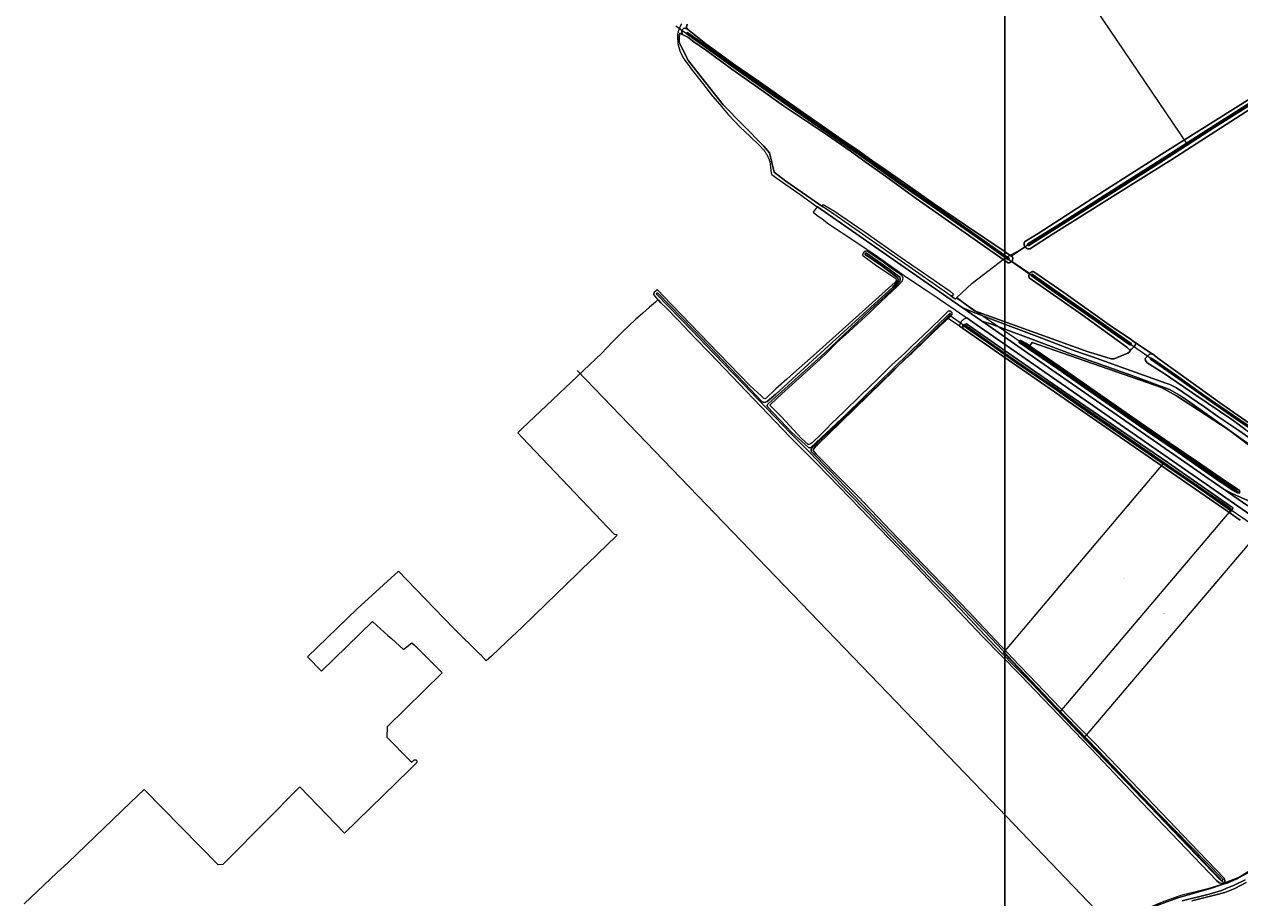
# Model space of a CAD drawing. Header units: metres. Extents: x 250001 to 257773, y 598992 to 609118.
# Tile 382 of 656: x 250685 to 251454, y 605155 to 605708. Entities that reach past the tile are written whole.
import ezdxf
from ezdxf.enums import TextEntityAlignment as Align
from ezdxf.lldxf.tags import DXFTag

# ---------------------------------------------------------------- set-up
doc = ezdxf.new("R2010")
doc.units = ezdxf.units.M
for name, color, linetype, lineweight in [('B-WE-GR-BOUWLAND-GV', 252, 'Continuous', 13), ('B-WE-GR-GRAS-GV', 252, 'Continuous', 13), ('B-WE-GR-GROENVOORZIENING-GV', 252, 'Continuous', 18), ('B-WE-KG-GRENS_PERCEEL-G', 150, 'KG-PERCEEL', 18), ('B-WE-KG-GRENS_PERCEEL-S', 150, 'Continuous', 25), ('B-WE-OG-WATER-GV', 252, 'Continuous', 18), ('B-WE-OG-WATER_SLOOT-GV', 252, 'Continuous', 18), ('B-WE-VH-VERHARDING_GESLOTEN-GV', 252, 'Continuous', 18), ('B-WE-VH-VERHARDING_OPEN-GV', 252, 'Continuous', 18), ('N-WE-OG-GBKN-G', 7, 'Continuous', 25), ('X-XX-AL-REFERENTIE-G', 7, 'Continuous', 18)]:
    doc.layers.add(name, color=color, linetype=linetype, lineweight=lineweight)
doc.styles.add('NLCS-ISO', font='NLCS-ISO.ttf')
doc.styles.get("Standard").update_dxf_attribs({"font": 'NLCS-ISO.ttf'})
tags = doc.linetypes.add('KG-PERCEEL', pattern='A,5.5,-2,["P",Standard,S=1.8,R=0,X=-0.5,Y=-0.9],-2,5.5,-2,[5,NLCS.SHX,S=0.75,R=0,X=0,Y=0],-2', length=19).pattern_tags.tags
tags[6] = DXFTag(74, 10)

# ---------------------------------------------------------------- blocks, each defined once
blk = doc.blocks.new('SKG-PERCEELNUMMER-SO')
at = {"style": 'NLCS-ISO', "oblique": 10, "flags": 1}
blk.add_attdef('GEMEENTECODE', text='', height=1.8, dxfattribs=at).set_placement((0, 2.6), align=Align.MIDDLE_CENTER)
at = {"style": 'NLCS-ISO', "oblique": 10}
blk.add_attdef('SECTIE', text='', height=1.8, dxfattribs=at).set_placement((-0.5, 0), align=Align.MIDDLE_RIGHT)
blk.add_attdef('PERCEELNUMMER', text='', height=1.8, dxfattribs=at).set_placement((0.5, 0), align=Align.MIDDLE_LEFT)
blk = doc.blocks.new('BS2021-132-Xref-KAD-20210617')
at = {"layer": 'B-WE-KG-GRENS_PERCEEL-G', "flags": 128}
for points in [[(251420.694, 605632.403), (251283.461, 605835.302)], [(251420.694, 605632.403), (251599.556, 605745.944), (251613.048, 605754.464)], [(251097.139, 605707.128), (251105.34, 605701.114), (251306.085, 605560.414)], [(251306.085, 605560.414), (251313.632, 605564.44), (251420.694, 605632.403)], [(251274.911, 605535.055), (251284.657, 605544.212), (251305.432, 605560.066), (251306.085, 605560.414)], [(251306.085, 605560.414), (251486.415, 605435.286)], [(251274.911, 605535.055), (251308.44, 605512), (251393.08, 605453.53), (251454.095, 605411.311)], [(251405.789, 605430.225), (251375.27, 605451.3), (251269.461, 605524.459)], [(251034.782, 605489.039), (251296.837, 605216.985), (251372.434, 605137.9)], [(251304.573, 605310.439), (251405.789, 605430.225)], [(251448.705, 605400.591), (251405.789, 605430.225)], [(251340.337, 605273.048), (251448.705, 605400.591)], [(251467.158, 605387.8), (251455.99, 605395.56), (251448.705, 605400.591)], [(251355.864, 605256.813), (251467.158, 605387.8)], [(251304.573, 605310.439), (251305.163, 605309.827), (251340.337, 605273.048)], [(251572.624, 605300.516), (251562.58, 605291.504), (251541.87, 605274.902), (251536.12, 605269.819), (251512.772, 605243.577), (251479.374, 605202.702), (251475.708, 605196.543), (251473.026, 605191.211), (251470.488, 605183.467), (251468.55, 605179.484), (251466.626, 605176.989), (251463.352, 605173.788), (251460.436, 605171.622), (251454.59, 605168.626), (251446.623, 605165.644), (251444.103, 605164.546)], [(251340.337, 605273.048), (251355.864, 605256.813)], [(251355.864, 605256.813), (251356.784, 605255.851), (251444.103, 605164.546)], [(251444.103, 605164.546), (251441.365, 605163.352), (251433.822, 605161.049), (251416.661, 605156.809), (251405.948, 605153.036), (251394.473, 605148.181), (251378.029, 605140.582), (251372.434, 605137.9)]]:
    blk.add_lwpolyline(points, dxfattribs=at)
at = {"layer": 'N-WE-OG-GBKN-G'}
blk.add_lwpolyline([(251305.421, 608118.318), (256711.718, 608118.318), (256711.718, 599991.994), (251305.421, 599991.994)], close=True, dxfattribs=at)
at = {"layer": 'B-WE-KG-GRENS_PERCEEL-S', "xscale": 0.2, "yscale": 0.2, "zscale": 0.2}
for p, values in [((251315.065, 605500.155), {'PERCEELNUMMER': '72', 'SECTIE': 'M'}), ((251386.521, 605484.429), {'PERCEELNUMMER': '64', 'SECTIE': 'M'}), ((251380.441, 605357.572), {'PERCEELNUMMER': '646', 'SECTIE': 'L'}), ((251405.882, 605335.19), {'PERCEELNUMMER': '645', 'SECTIE': 'L'})]:
    blk.add_blockref('SKG-PERCEELNUMMER-SO', p, dxfattribs=at).add_auto_attribs(values)
blk = doc.blocks.new('BS2021-132-Xref-BGT-GRIJS-20210617-aangepast')
at = {"layer": 'B-WE-GR-BOUWLAND-GV', "flags": 128}
for points in [[(251463.9, 605656.43), (251411.02, 605622.54), (251389.77, 605609.15), (251336.02, 605575.37), (251321.7, 605566.079), (251321.548, 605566.032), (251321.395, 605565.993), (251321.239, 605565.962), (251321.082, 605565.939), (251320.924, 605565.924), (251320.766, 605565.916), (251320.607, 605565.917), (251320.449, 605565.926), (251320.291, 605565.942), (251320.135, 605565.967), (251319.979, 605565.999), (251319.826, 605566.039), (251319.675, 605566.087), (251319.526, 605566.143), (251319.381, 605566.205), (251319.238, 605566.276), (251319.1, 605566.353), (251318.965, 605566.437), (251318.835, 605566.528), (251318.71, 605566.625), (251318.59, 605566.728), (251318.475, 605566.838), (251318.366, 605566.953), (251318.262, 605567.073), (251318.215, 605567.134), (251309.459, 605561.399), (251310.163, 605560.909), (251310.221, 605560.775), (251310.271, 605560.638), (251310.314, 605560.498), (251310.349, 605560.356), (251310.377, 605560.213), (251310.396, 605560.068), (251310.407, 605559.922), (251310.411, 605559.776), (251310.407, 605559.63), (251310.394, 605559.484), (251310.374, 605559.34), (251310.345, 605559.196), (251310.309, 605559.055), (251310.265, 605558.916), (251310.214, 605558.779), (251310.155, 605558.645), (251310.089, 605558.515), (251310.016, 605558.388), (251309.936, 605558.266), (251309.85, 605558.148), (251309.757, 605558.035), (251309.729, 605558.005), (251321.108, 605550.338), (251321.197, 605550.459), (251321.294, 605550.576), (251321.397, 605550.687), (251321.505, 605550.793), (251321.619, 605550.893), (251321.738, 605550.987), (251321.862, 605551.074), (251321.99, 605551.155), (251322.122, 605551.229), (251322.258, 605551.295), (251322.397, 605551.355), (251322.54, 605551.407), (251322.685, 605551.452), (251322.832, 605551.488), (251322.98, 605551.517), (251323.13, 605551.538), (251323.281, 605551.552), (251323.433, 605551.557), (251323.584, 605551.554), (251323.717, 605551.461), (251342.67, 605538.25), (251371.37, 605517.94), (251385.52, 605508.37), (251386.915, 605507.345), (251397.902, 605500), (251398.817, 605499.483), (251402.113, 605496.708), (251424.55, 605480.727), (251441.219, 605468.715), (251447.49, 605464.376), (251475.23, 605445.094)], [(251395.172, 605148.086), (251414.87, 605155.446), (251435.434, 605161.29), (251442.192, 605163.493), (251444.213, 605164.145), (251443.983, 605164.65), (251442.835, 605164.379), (251441.047, 605164.905), (251439.4, 605166.32), (251415.52, 605191.23), (251392.02, 605215.6), (251364.32, 605245.17), (251339.67, 605271), (251315.12, 605296.49), (251291.47, 605320.52), (251249.75, 605364.54), (251232.23, 605382.64), (251214.04, 605401.56), (251207.006, 605408.568), (251186.715, 605429.744), (251169.624, 605446.694), (251118.712, 605500), (251109.45, 605509.45), (251098.62, 605520.85), (251091.03, 605528.52), (251087.8, 605531.85), (251086.38, 605533.2), (251085.906, 605533.667), (251084.333, 605532.308), (251080.506, 605529.002), (251076.277, 605525.349), (251071.71, 605521.22), (251063.677, 605513.672), (251056.727, 605506.61), (251050.343, 605500), (251000, 605452.291), (250997.245, 605449.583), (251000, 605446.505), (251058.402, 605385.224), (251058.693, 605385.389), (251059.506, 605385.287), (251059.816, 605384.91), (251059.749, 605384.314), (251041.517, 605366.956), (251038.644, 605364.134), (251034.486, 605360.11), (251015.128, 605341.334), (251000, 605326.657), (250990.308, 605317.539), (250980.668, 605308.347), (250977.255, 605305.374), (250974.06, 605308.872), (250973.341, 605309.328), (250956.509, 605326.024), (250938.535, 605344.513), (250921.688, 605362.052), (250895.514, 605338.101), (250864.069, 605307.763), (250873.054, 605298.777), (250905.258, 605330.228), (250908.075, 605327.686), (250915.043, 605321.398), (250917.223, 605319.431), (250924.86, 605312.539), (250925.089, 605312.719), (250930.204, 605316.746), (250931.825, 605315.145), (250939.444, 605307.621), (250940.269, 605306.805), (250949.466, 605297.722), (250914.472, 605263.514), (250914.426, 605256.931), (250928.985, 605242.235), (250930.105, 605241.104), (250930.527, 605241.526), (250931.689, 605242.668), (250932.66, 605242.727), (250933.104, 605242.346), (250933.273, 605241.351), (250933.083, 605240.761), (250928.407, 605236.197), (250887.556, 605196.327), (250859.271, 605225.582), (250814.174, 605179.995), (250810.587, 605176.369), (250807.729, 605176.167), (250760.717, 605223.807), (250752.18, 605215.599), (250712.745, 605177.683), (250705.569, 605171.239), (250684.96, 605151.515)], [(251454.338, 605394.332), (251446.58, 605399.692), (251301.385, 605500), (251278.692, 605515.677), (251276.705, 605517.05), (251269.576, 605521.975), (251267.721, 605520.168), (251256.267, 605509.464), (251255.36, 605508.56), (251246.58, 605500), (251245.58, 605499.03), (251237.51, 605491.43), (251234.39, 605488.07), (251228.26, 605482.14), (251227.855, 605481.838), (251201.56, 605456.29), (251186.77, 605441.94), (251185.65, 605440.93), (251184.155, 605438.844), (251184.472, 605437.813), (251186.1, 605436.066), (251189.989, 605432.018), (251198.958, 605422.89), (251212.293, 605409.436), (251237.535, 605383.044), (251254.084, 605365.899), (251282.302, 605336.411), (251299.408, 605318.432), (251307.544, 605309.979), (251310.044, 605307.24), (251351.041, 605264.497), (251362.373, 605253.158), (251422.89, 605190.01), (251444.185, 605167.801), (251444.613, 605166.315), (251444.523, 605165.325), (251443.983, 605164.65), (251444.213, 605164.145), (251446.007, 605164.723), (251452.183, 605167.272), (251460.678, 605172.564)]]:
    blk.add_lwpolyline(points, dxfattribs=at)
at = {"layer": 'B-WE-GR-GRAS-GV', "flags": 128}
for points in [[(251104.308, 605708.183), (251103.885, 605706.172), (251104.68, 605705.01), (251116.214, 605695.695), (251135.476, 605681.778), (251150.134, 605671.512), (251175.957, 605653.414), (251200.405, 605636.375), (251213.211, 605627.697), (251221.942, 605621.453), (251227.517, 605617.565), (251233.319, 605613.621), (251242.103, 605607.535), (251260.942, 605594.306), (251280.415, 605580.865), (251305.04, 605564.48), (251309.459, 605561.399), (251318.215, 605567.134), (251318.165, 605567.198), (251318.075, 605567.328), (251317.991, 605567.463), (251317.914, 605567.602), (251317.844, 605567.744), (251317.781, 605567.89), (251317.726, 605568.038), (251317.678, 605568.19), (251317.638, 605568.343), (251317.606, 605568.498), (251317.581, 605568.655), (251317.565, 605568.813), (251317.556, 605568.971), (251317.556, 605569.13), (251317.563, 605569.288), (251317.579, 605569.446), (251317.602, 605569.603), (251317.633, 605569.758), (251317.673, 605569.912), (251317.719, 605570.063), (251317.774, 605570.212), (251317.836, 605570.359), (251317.873, 605570.438), (251326.47, 605575.74), (251368.24, 605602.67), (251406.72, 605627.16), (251462.16, 605661.99)], [(251466.342, 605436.86), (251446.63, 605451.545), (251414.02, 605473.042), (251404.495, 605478.202), (251341.999, 605500), (251322.744, 605506.716), (251321.206, 605504.527), (251321.647, 605504.219), (251327.777, 605500), (251340.503, 605491.273), (251364.06, 605474.807), (251386.391, 605459.198), (251409.691, 605443.154), (251426.707, 605431.522), (251441.627, 605421.227), (251453.869, 605413.014), (251453.916, 605412.512), (251453.823, 605412.252), (251454.303, 605411.923)]]:
    blk.add_lwpolyline(points, dxfattribs=at)
blk.add_lwpolyline([(251249.19, 605597.8), (251229.979, 605612.025), (251217.597, 605620.677), (251207.595, 605627.9), (251193.149, 605637.822), (251165.32, 605656.51), (251149.66, 605667.55), (251132.57, 605679.55), (251116.076, 605691.956), (251108.614, 605696.957), (251104.726, 605699.88), (251101.54, 605701.53), (251099.711, 605702.369), (251099.451, 605701.368), (251099.418, 605699.619), (251099.393, 605696.869), (251099.982, 605695.22), (251105.131, 605684.881), (251127.19, 605657.088), (251152.688, 605631.082), (251156.449, 605626.699), (251159.462, 605614.56), (251166.83, 605608.867), (251190.167, 605592.616), (251189.79, 605593.36), (251190.18, 605593.74), (251190.54, 605594), (251197.67, 605589.87), (251217.11, 605576.54), (251239.14, 605560.91), (251257.37, 605548.36), (251270.86, 605539.08), (251272.92, 605537.28), (251271.99, 605536.32), (251271.163, 605536.213), (251272.982, 605534.946), (251274.167, 605534.026), (251274.991, 605534.862), (251286.125, 605526.742), (251358.042, 605500.768), (251363.916, 605499.022), (251372.594, 605496.376), (251374.658, 605496.376), (251383.23, 605499.948), (251384.792, 605501.218), (251384.55, 605501.81), (251382.92, 605503.27), (251382.59, 605503.66), (251354.38, 605524.16), (251320.77, 605547.674), (251320.747, 605547.736), (251320.701, 605547.881), (251320.662, 605548.027), (251320.631, 605548.175), (251320.608, 605548.325), (251320.593, 605548.476), (251320.586, 605548.627), (251320.587, 605548.779), (251320.595, 605548.93), (251320.612, 605549.08), (251320.637, 605549.23), (251320.67, 605549.378), (251320.71, 605549.524), (251320.758, 605549.668), (251320.813, 605549.808), (251320.876, 605549.946), (251320.946, 605550.081), (251321.023, 605550.211), (251321.108, 605550.338), (251309.729, 605558.005), (251309.658, 605557.927), (251309.554, 605557.825), (251309.444, 605557.729), (251309.328, 605557.639), (251309.209, 605557.556), (251309.084, 605557.479), (251308.956, 605557.409), (251308.824, 605557.346), (251308.689, 605557.29), (251308.551, 605557.242), (251308.411, 605557.202), (251308.269, 605557.169), (251308.124, 605557.144), (251307.979, 605557.127), (251307.834, 605557.118), (251307.687, 605557.117), (251307.541, 605557.124), (251307.396, 605557.139), (251307.252, 605557.162), (251307.191, 605557.174), (251307.027, 605557.289), (251294.49, 605566.06)], close=True, dxfattribs=at)
at = {"layer": 'B-WE-GR-GROENVOORZIENING-GV', "flags": 128}
for points in [[(251100.7, 605708.291), (251100.438, 605707.763), (251100.188, 605707.229), (251099.95, 605706.691), (251099.724, 605706.148), (251099.511, 605705.602), (251099.31, 605705.052), (251099.122, 605704.5), (251098.946, 605703.944), (251098.784, 605703.387), (251098.634, 605702.828), (251098.498, 605702.267), (251098.375, 605701.705), (251098.26, 605699.78), (251098.53, 605695.83), (251099.72, 605691.32), (251101.91, 605686.71), (251107.57, 605678.91), (251114.02, 605670.71), (251120.52, 605662.56), (251125.07, 605657.24), (251130.4, 605650.97), (251137.9, 605642.96), (251144.02, 605637.13), (251150.54, 605630.95), (251152.5, 605628.885), (251152.806, 605628.507), (251153.105, 605628.12), (251153.396, 605627.723), (251153.679, 605627.317), (251153.954, 605626.903), (251154.221, 605626.481), (251154.478, 605626.051), (251154.727, 605625.613), (251154.966, 605625.169), (251155.196, 605624.719), (251155.416, 605624.262), (251155.626, 605623.801), (251155.826, 605623.334), (251156.015, 605622.862), (251156.194, 605622.387), (251156.362, 605621.908), (251156.519, 605621.425), (251156.619, 605621.099), (251157.23, 605615.64), (251157.47, 605613.9), (251157.918, 605613.023), (251160.5, 605611.07), (251175.908, 605600.298), (251186.693, 605592.625), (251186.909, 605592.475), (251278.353, 605528.922), (251284.309, 605526.393), (251297.995, 605521.057), (251328.8, 605509.499), (251347.421, 605502.29), (251353.853, 605500), (251360.93, 605497.545), (251376.144, 605492.126), (251385, 605488.925), (251407.299, 605480.954), (251409.734, 605480.09), (251411.506, 605479.342), (251414.047, 605477.917), (251431.964, 605465.696), (251440.278, 605459.942), (251443.265, 605457.839), (251453.39, 605450.983), (251469.61, 605439.658)], [(251457.823, 605451.368), (251449.784, 605457.427), (251449.01, 605457.95), (251426.31, 605473.43), (251406.159, 605487.079), (251395.412, 605493.911), (251394.317, 605495.293), (251394.271, 605496.557), (251395.147, 605497.666), (251396.744, 605499.034), (251397.77, 605499.511), (251398.817, 605499.483), (251397.902, 605500), (251386.915, 605507.345), (251388.31, 605506.32), (251387.907, 605505.044), (251387.038, 605503.979), (251385.972, 605502.805), (251385.646, 605502.457), (251384.55, 605501.81), (251384.792, 605501.218), (251383.23, 605499.948), (251374.658, 605496.376), (251372.594, 605496.376), (251363.916, 605499.022), (251358.042, 605500.768), (251286.125, 605526.742), (251274.991, 605534.862), (251274.167, 605534.026), (251272.982, 605534.946), (251271.163, 605536.213), (251194.983, 605589.262), (251190.279, 605592.429), (251190.19, 605592.57), (251190.167, 605592.616), (251166.83, 605608.867), (251159.462, 605614.56), (251156.449, 605626.699), (251152.688, 605631.082), (251127.19, 605657.088), (251105.131, 605684.881), (251099.982, 605695.22), (251099.393, 605696.869), (251099.418, 605699.619), (251099.451, 605701.368), (251099.711, 605702.369), (251101.54, 605701.53), (251101.11, 605703.07), (251101.32, 605704.45), (251102.11, 605705.43), (251103.15, 605705.66), (251104.68, 605705.01), (251103.885, 605706.172), (251104.308, 605708.183)], [(251535.531, 605345.806), (251440.432, 605411.709), (251408.82, 605433.669), (251313.336, 605500), (251285.107, 605519.61), (251281.43, 605522.21), (251281.174, 605522.148), (251280.874, 605522.058), (251280.579, 605521.954), (251280.29, 605521.834), (251280.007, 605521.7), (251279.732, 605521.551), (251279.464, 605521.389), (251279.205, 605521.213), (251278.955, 605521.024), (251278.716, 605520.823), (251278.487, 605520.61), (251278.269, 605520.385), (251278.063, 605520.149), (251277.869, 605519.903), (251277.688, 605519.648), (251277.521, 605519.384), (251277.367, 605519.111), (251277.227, 605518.831), (251277.102, 605518.545), (251276.991, 605518.252), (251276.896, 605517.954), (251276.816, 605517.651), (251276.751, 605517.345), (251276.705, 605517.05), (251278.692, 605515.677), (251278.722, 605516.066), (251278.919, 605517.733), (251281.037, 605518.526), (251307.754, 605500), (251343.901, 605474.935), (251408.48, 605430.678), (251447.633, 605403.588), (251448.922, 605402.686), (251449.322, 605402.409), (251449.577, 605402.123), (251449.679, 605401.78), (251449.698, 605401.663), (251449.467, 605401.192), (251448.734, 605400.201), (251448.305, 605399.71), (251447.81, 605399.426), (251447.63, 605399.425), (251446.58, 605399.692), (251454.338, 605394.332)], [(251454.303, 605411.923), (251453.823, 605412.252), (251453.751, 605412.048), (251453.236, 605411.58), (251452.665, 605411.501), (251448.595, 605413.925), (251442.248, 605418.08), (251429.861, 605426.733), (251412.661, 605438.788), (251394.128, 605451.493), (251374.639, 605465.183), (251355.987, 605478.111), (251338.879, 605489.969), (251324.435, 605500), (251314.465, 605506.671), (251314.43, 605506.791), (251314.411, 605506.913), (251314.408, 605507.038), (251314.42, 605507.161), (251314.448, 605507.282), (251314.492, 605507.399), (251314.55, 605507.508), (251314.621, 605507.61), (251314.705, 605507.701), (251314.8, 605507.781), (251314.904, 605507.848), (251315.016, 605507.901), (251315.134, 605507.939), (251315.255, 605507.962), (251315.379, 605507.969), (251315.502, 605507.96), (251315.623, 605507.935), (251315.74, 605507.894), (251315.851, 605507.839), (251315.885, 605507.818), (251319.16, 605505.957), (251321.206, 605504.527), (251322.744, 605506.716), (251341.999, 605500), (251404.495, 605478.202), (251414.02, 605473.042), (251446.63, 605451.545), (251466.342, 605436.86)], [(251464.244, 605439.187), (251421.081, 605469.962), (251415.921, 605473.47), (251409.526, 605476.923), (251386.29, 605485.642), (251345.953, 605500), (251343.219, 605500.973), (251318.404, 605510.326), (251297.018, 605518.39), (251291.737, 605519.982), (251290.699, 605520.342), (251293.136, 605518.648), (251319.972, 605500), (251417.276, 605432.384), (251443.479, 605414.161), (251449.33, 605411.246), (251453.822, 605409.122), (251460.624, 605406.093)], [(251460.678, 605172.564), (251452.183, 605167.272), (251446.007, 605164.723), (251444.213, 605164.145), (251442.192, 605163.493), (251435.434, 605161.29), (251414.87, 605155.446), (251395.172, 605148.086)], [(251417.66, 605153.45), (251434.758, 605157.675), (251442.581, 605160.064), (251445.501, 605161.337), (251445.593, 605161.377), (251447.94, 605162.4), (251450.521, 605163.366), (251457.375, 605166.775)]]:
    blk.add_lwpolyline(points, dxfattribs=at)
at = {"layer": 'B-WE-OG-WATER-GV', "flags": 128}
for points in [[(251555.621, 605718.559), (251520.033, 605695.866), (251476.12, 605668.183), (251437.923, 605644.034), (251402.056, 605620.966), (251370.316, 605600.864), (251340.595, 605582.036), (251320.016, 605569.123), (251319.773, 605568.842), (251319.755, 605568.546), (251319.869, 605568.273), (251320.074, 605568.122), (251320.359, 605568.063), (251320.67, 605568.064), (251341.045, 605580.849), (251370.765, 605599.677), (251402.505, 605619.778), (251438.372, 605642.847), (251476.569, 605666.996), (251520.482, 605694.679), (251556.07, 605717.371)], [(251466.054, 605449.625), (251442.047, 605466.007), (251431.322, 605473.444), (251413.939, 605485.787), (251398.828, 605496.288), (251398.139, 605496.68), (251397.974, 605496.682), (251397.841, 605496.591), (251397.743, 605496.496), (251397.677, 605496.396), (251397.63, 605496.302), (251397.624, 605496.219), (251397.656, 605496.116), (251413.384, 605485.241), (251430.585, 605472.951), (251452.47, 605457.862), (251462.876, 605450.738)], [(251458.059, 605165.068), (251450.963, 605161.335), (251446.811, 605159.591), (251444.559, 605158.815), (251439.008, 605157.253), (251423.794, 605153.521)]]:
    blk.add_lwpolyline(points, dxfattribs=at)
for points in [[(251104.883, 605702.62), (251104.518, 605702.715), (251104.193, 605702.631), (251104.011, 605702.416), (251104.013, 605702.149), (251104.137, 605701.918), (251128.916, 605684.218), (251154.392, 605666.229), (251182.852, 605646.305), (251213.094, 605625.662), (251238.407, 605607.471), (251262.242, 605590.99), (251286.594, 605573.891), (251307.373, 605559.236), (251307.596, 605559.209), (251307.835, 605559.283), (251308.002, 605559.437), (251308.153, 605559.636), (251308.162, 605559.799), (251308.119, 605559.938), (251287.34, 605574.593), (251262.987, 605591.692), (251239.153, 605608.173), (251213.839, 605626.364), (251183.597, 605647.007), (251155.138, 605666.931), (251129.661, 605684.92)], [(251217.674, 605563.158), (251217.576, 605563.17), (251217.477, 605563.166), (251217.381, 605563.147), (251217.289, 605563.112), (251217.203, 605563.063), (251217.127, 605563), (251217.062, 605562.926), (251217.01, 605562.842), (251216.972, 605562.751), (251216.949, 605562.656), (251216.942, 605562.557), (251216.951, 605562.459), (251216.975, 605562.364), (251226.85, 605555.554), (251237.1, 605547.988), (251237.138, 605547.96), (251237.268, 605547.852), (251237.388, 605547.733), (251237.495, 605547.603), (251237.59, 605547.463), (251237.671, 605547.315), (251237.738, 605547.16), (251237.79, 605546.999), (251237.826, 605546.834), (251237.847, 605546.667), (251237.852, 605546.498), (251237.841, 605546.33), (251237.813, 605546.163), (251237.771, 605546), (251237.712, 605545.841), (251237.64, 605545.689), (251234.521, 605541.623), (251215.736, 605524.548), (251188.837, 605500), (251160.545, 605473.929), (251154.946, 605469.297), (251153.884, 605468.873), (251153.163, 605468.759), (251152.529, 605468.916), (251151.622, 605469.397), (251140.676, 605480.924), (251122.617, 605500), (251108.479, 605514.694), (251085.849, 605537.846), (251085.683, 605537.968), (251085.416, 605537.986), (251085.142, 605537.902), (251084.934, 605537.703), (251084.84, 605537.477), (251084.936, 605537.238), (251107.566, 605514.086), (251121.024, 605500), (251139.776, 605480.483), (251154.546, 605465.121), (251169.916, 605449.204), (251182.014, 605437.081), (251206.274, 605411.653), (251218.894, 605398.667), (251232.609, 605384.209), (251247.049, 605369.431), (251260.002, 605355.518), (251273.875, 605341.576), (251298.794, 605315.078), (251310.249, 605303.157), (251322.612, 605290.748), (251337.456, 605275.142), (251362.771, 605248.684), (251382.557, 605228.322), (251401.981, 605208.048), (251421.622, 605187.668), (251436.875, 605171.75), (251442.338, 605166.104), (251442.772, 605166.053), (251443.113, 605166.29), (251443.345, 605166.672), (251443.315, 605167.03), (251443.141, 605167.284), (251403.026, 605208.364), (251364.18, 605248.695), (251337.865, 605275.977), (251310.324, 605305.181), (251300.925, 605315.131), (251275.153, 605342.146), (251247.945, 605370.432), (251219.607, 605399.847), (251194.548, 605425.856), (251183.004, 605437.541), (251182.799, 605438.334), (251182.867, 605438.966), (251183.151, 605439.565), (251194.311, 605450.129), (251220.339, 605475.08), (251246.105, 605500), (251270.981, 605524.333), (251271.051, 605524.613), (251270.928, 605524.841), (251270.71, 605524.972), (251270.384, 605525.006), (251270.12, 605524.928), (251244.635, 605500), (251235.152, 605490.722), (251205.508, 605461.642), (251182.63, 605440.31), (251181.82, 605439.997), (251181.15, 605440.226), (251170.688, 605449.788), (251155.298, 605465.994), (251154.986, 605466.606), (251155.027, 605467.09), (251155.268, 605467.475), (251155.804, 605468.129), (251191.218, 605500), (251220.229, 605527.408), (251235.285, 605541.238), (251238.858, 605545.481), (251238.881, 605545.532), (251238.965, 605545.742), (251239.034, 605545.958), (251239.088, 605546.178), (251239.126, 605546.401), (251239.148, 605546.626), (251239.154, 605546.852), (251239.144, 605547.078), (251239.119, 605547.303), (251239.077, 605547.525), (251239.02, 605547.744), (251238.947, 605547.959), (251231.297, 605553.656), (251217.817, 605563.109), (251217.768, 605563.13)], [(251322.765, 605549.959), (251322.433, 605550.037), (251322.17, 605549.923), (251321.957, 605549.748), (251321.858, 605549.513), (251321.849, 605549.32), (251321.966, 605549.11), (251334.787, 605540.071), (251360.447, 605522.047), (251384.467, 605505.202), (251384.868, 605505.174), (251385.131, 605505.277), (251385.282, 605505.492), (251385.331, 605505.798), (251385.267, 605506.051), (251361.246, 605522.896), (251335.586, 605540.92)], [(251280.248, 605517.576), (251280.154, 605517.58), (251280.061, 605517.568), (251279.97, 605517.541), (251279.886, 605517.499), (251279.81, 605517.443), (251279.745, 605517.376), (251279.692, 605517.298), (251279.652, 605517.212), (251279.628, 605517.121), (251279.62, 605517.027), (251279.628, 605516.933), (251283.918, 605514.054), (251294.095, 605507.037), (251304.162, 605500), (251312.753, 605493.93), (251338.332, 605476.523), (251357.784, 605462.805), (251383.808, 605444.959), (251407.381, 605428.764), (251426.503, 605415.766), (251443.123, 605404.031), (251447.529, 605400.77), (251447.846, 605400.646), (251448.116, 605400.765), (251448.29, 605400.925), (251448.393, 605401.102), (251448.427, 605401.337), (251448.363, 605401.481), (251445.874, 605403.321), (251431.327, 605413.321), (251408.98, 605428.758), (251385.144, 605445.042), (251359.374, 605462.791), (251336.199, 605478.899), (251317.351, 605491.564), (251305.23, 605500), (251280.282, 605517.57)], [(251315.546, 605507.273), (251315.428, 605507.291), (251315.311, 605507.253), (251315.226, 605507.171), (251315.177, 605507.068), (251315.159, 605506.939), (251315.215, 605506.811), (251324.831, 605500), (251338.369, 605490.808), (251364.25, 605472.698), (251386.344, 605457.431), (251417.471, 605436.057), (251441.499, 605419.387), (251444.407, 605417.21), (251451.698, 605412.743), (251451.826, 605412.701), (251451.983, 605412.7), (251452.101, 605412.738), (251452.167, 605412.802), (251452.201, 605412.865), (251452.22, 605412.92), (251452.207, 605412.961), (251441.828, 605420.076), (251417.8, 605436.746), (251386.672, 605458.119), (251364.579, 605473.387), (251338.698, 605491.497), (251326.175, 605500), (251315.642, 605507.245)]]:
    blk.add_lwpolyline(points, close=True, dxfattribs=at)
at = {"layer": 'B-WE-OG-WATER_SLOOT-GV', "flags": 128}
for points in [[(251462.16, 605661.99), (251406.72, 605627.16), (251368.24, 605602.67), (251326.47, 605575.74), (251317.873, 605570.438), (251317.836, 605570.359), (251317.774, 605570.212), (251317.719, 605570.063), (251317.673, 605569.912), (251317.633, 605569.758), (251317.602, 605569.603), (251317.579, 605569.446), (251317.563, 605569.288), (251317.556, 605569.13), (251317.556, 605568.971), (251317.565, 605568.813), (251317.581, 605568.655), (251317.606, 605568.498), (251317.638, 605568.343), (251317.678, 605568.19), (251317.726, 605568.038), (251317.781, 605567.89), (251317.844, 605567.744), (251317.914, 605567.602), (251317.991, 605567.463), (251318.075, 605567.328), (251318.165, 605567.198), (251318.215, 605567.134), (251318.262, 605567.073), (251318.366, 605566.953), (251318.475, 605566.838), (251318.59, 605566.728), (251318.71, 605566.625), (251318.835, 605566.528), (251318.965, 605566.437), (251319.1, 605566.353), (251319.238, 605566.276), (251319.381, 605566.205), (251319.526, 605566.143), (251319.675, 605566.087), (251319.826, 605566.039), (251319.979, 605565.999), (251320.135, 605565.967), (251320.291, 605565.942), (251320.449, 605565.926), (251320.607, 605565.917), (251320.766, 605565.916), (251320.924, 605565.924), (251321.082, 605565.939), (251321.239, 605565.962), (251321.395, 605565.993), (251321.548, 605566.032), (251321.7, 605566.079), (251336.02, 605575.37), (251389.77, 605609.15), (251411.02, 605622.54), (251463.9, 605656.43)], [(251556.07, 605717.371), (251520.482, 605694.679), (251476.569, 605666.996), (251438.372, 605642.847), (251402.505, 605619.778), (251370.765, 605599.677), (251341.045, 605580.849), (251320.67, 605568.064), (251320.359, 605568.063), (251320.074, 605568.122), (251319.869, 605568.273), (251319.755, 605568.546), (251319.773, 605568.842), (251320.016, 605569.123), (251340.595, 605582.036), (251370.316, 605600.864), (251402.056, 605620.966), (251437.923, 605644.034), (251476.12, 605668.183), (251520.033, 605695.866), (251555.621, 605718.559)], [(251462.876, 605450.738), (251452.47, 605457.862), (251430.585, 605472.951), (251413.384, 605485.241), (251397.656, 605496.116), (251397.624, 605496.219), (251397.63, 605496.302), (251397.677, 605496.396), (251397.743, 605496.496), (251397.841, 605496.591), (251397.974, 605496.682), (251398.139, 605496.68), (251398.828, 605496.288), (251413.939, 605485.787), (251431.322, 605473.444), (251442.047, 605466.007), (251466.054, 605449.625)], [(251457.375, 605166.775), (251450.521, 605163.366), (251447.94, 605162.4), (251445.593, 605161.377), (251445.501, 605161.337), (251442.581, 605160.064), (251434.758, 605157.675), (251417.66, 605153.45)], [(251423.794, 605153.521), (251439.008, 605157.253), (251444.559, 605158.815), (251446.811, 605159.591), (251450.963, 605161.335), (251458.059, 605165.068)]]:
    blk.add_lwpolyline(points, dxfattribs=at)
for points in [[(251104.68, 605705.01), (251103.15, 605705.66), (251102.11, 605705.43), (251101.32, 605704.45), (251101.11, 605703.07), (251101.54, 605701.53), (251104.726, 605699.88), (251108.614, 605696.957), (251116.076, 605691.956), (251132.57, 605679.55), (251149.66, 605667.55), (251165.32, 605656.51), (251193.149, 605637.822), (251207.595, 605627.9), (251217.597, 605620.677), (251229.979, 605612.025), (251249.19, 605597.8), (251294.49, 605566.06), (251307.027, 605557.289), (251307.191, 605557.174), (251307.252, 605557.162), (251307.396, 605557.139), (251307.541, 605557.124), (251307.687, 605557.117), (251307.834, 605557.118), (251307.979, 605557.127), (251308.124, 605557.144), (251308.269, 605557.169), (251308.411, 605557.202), (251308.551, 605557.242), (251308.689, 605557.29), (251308.824, 605557.346), (251308.956, 605557.409), (251309.084, 605557.479), (251309.209, 605557.556), (251309.328, 605557.639), (251309.444, 605557.729), (251309.554, 605557.825), (251309.658, 605557.927), (251309.729, 605558.005), (251309.757, 605558.035), (251309.85, 605558.148), (251309.936, 605558.266), (251310.016, 605558.388), (251310.089, 605558.515), (251310.155, 605558.645), (251310.214, 605558.779), (251310.265, 605558.916), (251310.309, 605559.055), (251310.345, 605559.196), (251310.374, 605559.34), (251310.394, 605559.484), (251310.407, 605559.63), (251310.411, 605559.776), (251310.407, 605559.922), (251310.396, 605560.068), (251310.377, 605560.213), (251310.349, 605560.356), (251310.314, 605560.498), (251310.271, 605560.638), (251310.221, 605560.775), (251310.163, 605560.909), (251309.459, 605561.399), (251305.04, 605564.48), (251280.415, 605580.865), (251260.942, 605594.306), (251242.103, 605607.535), (251233.319, 605613.621), (251227.517, 605617.565), (251221.942, 605621.453), (251213.211, 605627.697), (251200.405, 605636.375), (251175.957, 605653.414), (251150.134, 605671.512), (251135.476, 605681.778), (251116.214, 605695.695)], [(251307.373, 605559.236), (251286.594, 605573.891), (251262.242, 605590.99), (251238.407, 605607.471), (251213.094, 605625.662), (251182.852, 605646.305), (251154.392, 605666.229), (251128.916, 605684.218), (251104.137, 605701.918), (251104.013, 605702.149), (251104.011, 605702.416), (251104.193, 605702.631), (251104.518, 605702.715), (251104.883, 605702.62), (251129.661, 605684.92), (251155.138, 605666.931), (251183.597, 605647.007), (251213.839, 605626.364), (251239.153, 605608.173), (251262.987, 605591.692), (251287.34, 605574.593), (251308.119, 605559.938), (251308.162, 605559.799), (251308.153, 605559.636), (251308.002, 605559.437), (251307.835, 605559.283), (251307.596, 605559.209)], [(251218.358, 605564.456), (251218.178, 605564.486), (251217.98, 605564.501), (251217.782, 605564.501), (251217.584, 605564.485), (251217.389, 605564.453), (251217.196, 605564.406), (251217.008, 605564.343), (251216.826, 605564.265), (251216.65, 605564.172), (251216.483, 605564.066), (251216.325, 605563.947), (251216.176, 605563.815), (251216.039, 605563.672), (251215.914, 605563.518), (251215.802, 605563.355), (251215.703, 605563.183), (251215.618, 605563.003), (251215.549, 605562.818), (251215.494, 605562.627), (251215.455, 605562.433), (251215.431, 605562.236), (251215.424, 605562.038), (251215.432, 605561.84), (251215.442, 605561.763), (251219.62, 605558.71), (251223.6, 605555.78), (251234.55, 605548.4), (251236.366, 605547.207), (251236.644, 605546.372), (251236.541, 605545.741), (251236.048, 605544.879), (251185.933, 605500), (251171.638, 605487.199), (251167.56, 605483.39), (251160.49, 605477.28), (251154.32, 605471.4), (251153.48, 605471.01), (251152.59, 605471.42), (251151.125, 605473.042), (251144.17, 605479.211), (251124.153, 605500), (251089.088, 605536.416), (251086.472, 605539.063), (251085.595, 605539.95), (251085.1, 605539.78), (251083.521, 605538.283), (251083.184, 605537.707), (251083.141, 605537.163), (251085.906, 605533.667), (251086.38, 605533.2), (251087.8, 605531.85), (251091.03, 605528.52), (251098.62, 605520.85), (251109.45, 605509.45), (251118.712, 605500), (251169.624, 605446.694), (251186.715, 605429.744), (251207.006, 605408.568), (251214.04, 605401.56), (251232.23, 605382.64), (251249.75, 605364.54), (251291.47, 605320.52), (251315.12, 605296.49), (251339.67, 605271), (251364.32, 605245.17), (251392.02, 605215.6), (251415.52, 605191.23), (251439.4, 605166.32), (251441.047, 605164.905), (251442.835, 605164.379), (251443.983, 605164.65), (251444.523, 605165.325), (251444.613, 605166.315), (251444.185, 605167.801), (251422.89, 605190.01), (251362.373, 605253.158), (251351.041, 605264.497), (251310.044, 605307.24), (251307.544, 605309.979), (251299.408, 605318.432), (251282.302, 605336.411), (251254.084, 605365.899), (251237.535, 605383.044), (251212.293, 605409.436), (251198.958, 605422.89), (251189.989, 605432.018), (251186.1, 605436.066), (251184.472, 605437.813), (251184.155, 605438.844), (251185.65, 605440.93), (251186.77, 605441.94), (251201.56, 605456.29), (251227.855, 605481.838), (251228.26, 605482.14), (251234.39, 605488.07), (251237.51, 605491.43), (251245.58, 605499.03), (251246.58, 605500), (251255.36, 605508.56), (251256.267, 605509.464), (251267.721, 605520.168), (251269.576, 605521.975), (251272.156, 605524.49), (251272.16, 605524.582), (251272.154, 605524.762), (251272.133, 605524.94), (251272.096, 605525.115), (251272.043, 605525.287), (251271.975, 605525.453), (251271.893, 605525.613), (251271.797, 605525.764), (251271.688, 605525.907), (251271.566, 605526.039), (251271.433, 605526.16), (251271.29, 605526.268), (251271.138, 605526.363), (251270.978, 605526.445), (251270.812, 605526.512), (251270.64, 605526.563), (251270.464, 605526.6), (251270.286, 605526.62), (251270.106, 605526.625), (251269.927, 605526.613), (251269.75, 605526.586), (251269.576, 605526.543), (251269.519, 605526.523), (251269.462, 605526.504), (251266.1, 605523.1), (251257.92, 605515.15), (251246.191, 605503.903), (251242.6, 605500.46), (251242.11, 605500), (251233.95, 605492.47), (251224.75, 605483.52), (251213.95, 605472.99), (251203.64, 605463.08), (251195.44, 605455.23), (251192.84, 605452.37), (251189.35, 605448.84), (251183.43, 605443.21), (251182.535, 605442.6), (251181.4, 605442.176), (251180.876, 605442.226), (251176.656, 605445.967), (251164.086, 605459.558), (251156.93, 605466.835), (251156.927, 605467.25), (251157.481, 605467.941), (251164.343, 605474.313), (251170.89, 605480.21), (251188.6, 605496.16), (251192.45, 605500), (251198.86, 605506.48), (251206.9, 605513.59), (251219.88, 605525.74), (251223.13, 605528.792), (251237.92, 605542.68), (251240.56, 605545.65), (251241.01, 605547.29), (251240.72, 605548.49), (251239.1, 605549.96), (251234.39, 605553.18), (251228.35, 605557.48)], [(251160.545, 605473.929), (251188.837, 605500), (251215.736, 605524.548), (251234.521, 605541.623), (251237.64, 605545.689), (251237.712, 605545.841), (251237.771, 605546), (251237.813, 605546.163), (251237.841, 605546.33), (251237.852, 605546.498), (251237.847, 605546.667), (251237.826, 605546.834), (251237.79, 605546.999), (251237.738, 605547.16), (251237.671, 605547.315), (251237.59, 605547.463), (251237.495, 605547.603), (251237.388, 605547.733), (251237.268, 605547.852), (251237.138, 605547.96), (251237.1, 605547.988), (251226.85, 605555.554), (251216.975, 605562.364), (251216.951, 605562.459), (251216.942, 605562.557), (251216.949, 605562.656), (251216.972, 605562.751), (251217.01, 605562.842), (251217.062, 605562.926), (251217.127, 605563), (251217.203, 605563.063), (251217.289, 605563.112), (251217.381, 605563.147), (251217.477, 605563.166), (251217.576, 605563.17), (251217.674, 605563.158), (251217.768, 605563.13), (251217.817, 605563.109), (251231.297, 605553.656), (251238.947, 605547.959), (251239.02, 605547.744), (251239.077, 605547.525), (251239.119, 605547.303), (251239.144, 605547.078), (251239.154, 605546.852), (251239.148, 605546.626), (251239.126, 605546.401), (251239.088, 605546.178), (251239.034, 605545.958), (251238.965, 605545.742), (251238.881, 605545.532), (251238.858, 605545.481), (251235.285, 605541.238), (251220.229, 605527.408), (251191.218, 605500), (251155.804, 605468.129), (251155.268, 605467.475), (251155.027, 605467.09), (251154.986, 605466.606), (251155.298, 605465.994), (251170.688, 605449.788), (251181.15, 605440.226), (251181.82, 605439.997), (251182.63, 605440.31), (251205.508, 605461.642), (251235.152, 605490.722), (251244.635, 605500), (251270.12, 605524.928), (251270.384, 605525.006), (251270.71, 605524.972), (251270.928, 605524.841), (251271.051, 605524.613), (251270.981, 605524.333), (251246.105, 605500), (251220.339, 605475.08), (251194.311, 605450.129), (251183.151, 605439.565), (251182.867, 605438.966), (251182.799, 605438.334), (251183.004, 605437.541), (251194.548, 605425.856), (251219.607, 605399.847), (251247.945, 605370.432), (251275.153, 605342.146), (251300.925, 605315.131), (251310.324, 605305.181), (251337.865, 605275.977), (251364.18, 605248.695), (251403.026, 605208.364), (251443.141, 605167.284), (251443.315, 605167.03), (251443.345, 605166.672), (251443.113, 605166.29), (251442.772, 605166.053), (251442.338, 605166.104), (251436.875, 605171.75), (251421.622, 605187.668), (251401.981, 605208.048), (251382.557, 605228.322), (251362.771, 605248.684), (251337.456, 605275.142), (251322.612, 605290.748), (251310.249, 605303.157), (251298.794, 605315.078), (251273.875, 605341.576), (251260.002, 605355.518), (251247.049, 605369.431), (251232.609, 605384.209), (251218.894, 605398.667), (251206.274, 605411.653), (251182.014, 605437.081), (251169.916, 605449.204), (251154.546, 605465.121), (251139.776, 605480.483), (251121.024, 605500), (251107.566, 605514.086), (251084.936, 605537.238), (251084.84, 605537.477), (251084.934, 605537.703), (251085.142, 605537.902), (251085.416, 605537.986), (251085.683, 605537.968), (251085.849, 605537.846), (251108.479, 605514.694), (251122.617, 605500), (251140.676, 605480.924), (251151.622, 605469.397), (251152.529, 605468.916), (251153.163, 605468.759), (251153.884, 605468.873), (251154.946, 605469.297)], [(251323.584, 605551.554), (251323.433, 605551.557), (251323.281, 605551.552), (251323.13, 605551.538), (251322.98, 605551.517), (251322.832, 605551.488), (251322.685, 605551.452), (251322.54, 605551.407), (251322.397, 605551.355), (251322.258, 605551.295), (251322.122, 605551.229), (251321.99, 605551.155), (251321.862, 605551.074), (251321.738, 605550.987), (251321.619, 605550.893), (251321.505, 605550.793), (251321.397, 605550.687), (251321.294, 605550.576), (251321.197, 605550.459), (251321.108, 605550.338), (251321.023, 605550.211), (251320.946, 605550.081), (251320.876, 605549.946), (251320.813, 605549.808), (251320.758, 605549.668), (251320.71, 605549.524), (251320.67, 605549.378), (251320.637, 605549.23), (251320.612, 605549.08), (251320.595, 605548.93), (251320.587, 605548.779), (251320.586, 605548.627), (251320.593, 605548.476), (251320.608, 605548.325), (251320.631, 605548.175), (251320.662, 605548.027), (251320.701, 605547.881), (251320.747, 605547.736), (251320.77, 605547.674), (251354.38, 605524.16), (251382.59, 605503.66), (251382.92, 605503.27), (251384.55, 605501.81), (251385.646, 605502.457), (251385.972, 605502.805), (251387.038, 605503.979), (251387.907, 605505.044), (251388.31, 605506.32), (251385.52, 605508.37), (251371.37, 605517.94), (251342.67, 605538.25), (251323.717, 605551.461)], [(251322.17, 605549.923), (251322.433, 605550.037), (251322.765, 605549.959), (251335.586, 605540.92), (251361.246, 605522.896), (251385.267, 605506.051), (251385.331, 605505.798), (251385.282, 605505.492), (251385.131, 605505.277), (251384.868, 605505.174), (251384.467, 605505.202), (251360.447, 605522.047), (251334.787, 605540.071), (251321.966, 605549.11), (251321.849, 605549.32), (251321.858, 605549.513), (251321.957, 605549.748)], [(251307.754, 605500), (251281.037, 605518.526), (251278.919, 605517.733), (251278.722, 605516.066), (251278.692, 605515.677), (251301.385, 605500), (251446.58, 605399.692), (251447.63, 605399.425), (251447.81, 605399.426), (251448.305, 605399.71), (251448.734, 605400.201), (251449.467, 605401.192), (251449.698, 605401.663), (251449.679, 605401.78), (251449.577, 605402.123), (251449.322, 605402.409), (251448.922, 605402.686), (251447.633, 605403.588), (251408.48, 605430.678), (251343.901, 605474.935)], [(251280.061, 605517.568), (251280.154, 605517.58), (251280.248, 605517.576), (251280.282, 605517.57), (251305.23, 605500), (251317.351, 605491.564), (251336.199, 605478.899), (251359.374, 605462.791), (251385.144, 605445.042), (251408.98, 605428.758), (251431.327, 605413.321), (251445.874, 605403.321), (251448.363, 605401.481), (251448.427, 605401.337), (251448.393, 605401.102), (251448.29, 605400.925), (251448.116, 605400.765), (251447.846, 605400.646), (251447.529, 605400.77), (251443.123, 605404.031), (251426.503, 605415.766), (251407.381, 605428.764), (251383.808, 605444.959), (251357.784, 605462.805), (251338.332, 605476.523), (251312.753, 605493.93), (251304.162, 605500), (251294.095, 605507.037), (251283.918, 605514.054), (251279.628, 605516.933), (251279.62, 605517.027), (251279.628, 605517.121), (251279.652, 605517.212), (251279.692, 605517.298), (251279.745, 605517.376), (251279.81, 605517.443), (251279.886, 605517.499), (251279.97, 605517.541)], [(251315.502, 605507.96), (251315.379, 605507.969), (251315.255, 605507.962), (251315.134, 605507.939), (251315.016, 605507.901), (251314.904, 605507.848), (251314.8, 605507.781), (251314.705, 605507.701), (251314.621, 605507.61), (251314.55, 605507.508), (251314.492, 605507.399), (251314.448, 605507.282), (251314.42, 605507.161), (251314.408, 605507.038), (251314.411, 605506.913), (251314.43, 605506.791), (251314.465, 605506.671), (251324.435, 605500), (251338.879, 605489.969), (251355.987, 605478.111), (251374.639, 605465.183), (251394.128, 605451.493), (251412.661, 605438.788), (251429.861, 605426.733), (251442.248, 605418.08), (251448.595, 605413.925), (251452.665, 605411.501), (251453.236, 605411.58), (251453.751, 605412.048), (251453.823, 605412.252), (251453.916, 605412.512), (251453.869, 605413.014), (251441.627, 605421.227), (251426.707, 605431.522), (251409.691, 605443.154), (251386.391, 605459.198), (251364.06, 605474.807), (251340.503, 605491.273), (251327.777, 605500), (251321.647, 605504.219), (251321.206, 605504.527), (251319.16, 605505.957), (251315.885, 605507.818), (251315.851, 605507.839), (251315.74, 605507.894), (251315.623, 605507.935)], [(251315.311, 605507.253), (251315.428, 605507.291), (251315.546, 605507.273), (251315.642, 605507.245), (251326.175, 605500), (251338.698, 605491.497), (251364.579, 605473.387), (251386.672, 605458.119), (251417.8, 605436.746), (251441.828, 605420.076), (251452.207, 605412.961), (251452.22, 605412.92), (251452.201, 605412.865), (251452.167, 605412.802), (251452.101, 605412.738), (251451.983, 605412.7), (251451.826, 605412.701), (251451.698, 605412.743), (251444.407, 605417.21), (251441.499, 605419.387), (251417.471, 605436.057), (251386.344, 605457.431), (251364.25, 605472.698), (251338.369, 605490.808), (251324.831, 605500), (251315.215, 605506.811), (251315.159, 605506.939), (251315.177, 605507.068), (251315.226, 605507.171)], [(251402.113, 605496.708), (251398.817, 605499.483), (251397.77, 605499.511), (251396.744, 605499.034), (251395.147, 605497.666), (251394.271, 605496.557), (251394.317, 605495.293), (251395.412, 605493.911), (251406.159, 605487.079), (251426.31, 605473.43), (251449.01, 605457.95), (251449.784, 605457.427), (251457.823, 605451.368), (251470.271, 605441.858), (251471.503, 605441.38), (251472.134, 605441.493), (251472.926, 605441.879), (251474.929, 605444.351), (251475.074, 605444.71), (251475.23, 605445.094), (251447.49, 605464.376), (251441.219, 605468.715), (251424.55, 605480.727)]]:
    blk.add_lwpolyline(points, close=True, dxfattribs=at)
at = {"layer": 'B-WE-VH-VERHARDING_GESLOTEN-GV', "flags": 128}
blk.add_lwpolyline([(251459.167, 605403.25), (251443.479, 605414.161), (251417.276, 605432.384), (251319.972, 605500), (251293.136, 605518.648), (251290.699, 605520.342), (251278.353, 605528.922), (251186.909, 605592.475), (251186.693, 605592.625), (251184.151, 605589.109), (251186.48, 605587.2), (251189.72, 605584.9), (251193.85, 605581.8), (251210.55, 605570.85), (251225.47, 605560.59), (251243.13, 605548.09), (251256.19, 605539.44), (251258.078, 605538.194), (251262.596, 605535.21), (251264.11, 605534.21), (251274.014, 605527.401), (251276.791, 605525.491), (251281.43, 605522.21), (251285.107, 605519.61), (251313.336, 605500), (251408.82, 605433.669), (251440.432, 605411.709), (251535.531, 605345.806)], dxfattribs=at)
at = {"layer": 'B-WE-VH-VERHARDING_OPEN-GV', "flags": 128}
for points in [[(251469.61, 605439.658), (251453.39, 605450.983), (251443.265, 605457.839), (251440.278, 605459.942), (251431.964, 605465.696), (251414.047, 605477.917), (251411.506, 605479.342), (251409.734, 605480.09), (251407.299, 605480.954), (251385, 605488.925), (251376.144, 605492.126), (251360.93, 605497.545), (251353.853, 605500), (251347.421, 605502.29), (251328.8, 605509.499), (251297.995, 605521.057), (251284.309, 605526.393), (251278.353, 605528.922), (251290.699, 605520.342), (251291.737, 605519.982), (251297.018, 605518.39), (251318.404, 605510.326), (251343.219, 605500.973), (251345.953, 605500), (251386.29, 605485.642), (251409.526, 605476.923), (251415.921, 605473.47), (251421.081, 605469.962), (251464.244, 605439.187)], [(251460.624, 605406.093), (251453.822, 605409.122), (251449.33, 605411.246), (251443.479, 605414.161), (251459.167, 605403.25)]]:
    blk.add_lwpolyline(points, dxfattribs=at)
at = {"layer": 'N-WE-OG-GBKN-G'}
blk.add_lwpolyline([(251305.421, 608118.318), (256711.718, 608118.318), (256711.718, 599991.994), (251305.421, 599991.994)], close=True, dxfattribs=at)

msp = doc.modelspace()

# ---------------------------------------------------------------- block references
at = {"layer": 'X-XX-AL-REFERENTIE-G'}
for name in ['BS2021-132-Xref-BGT-GRIJS-20210617-aangepast', 'BS2021-132-Xref-KAD-20210617']:
    msp.add_blockref(name, (0, 0), dxfattribs=at)

doc.saveas('drawing.dxf')
